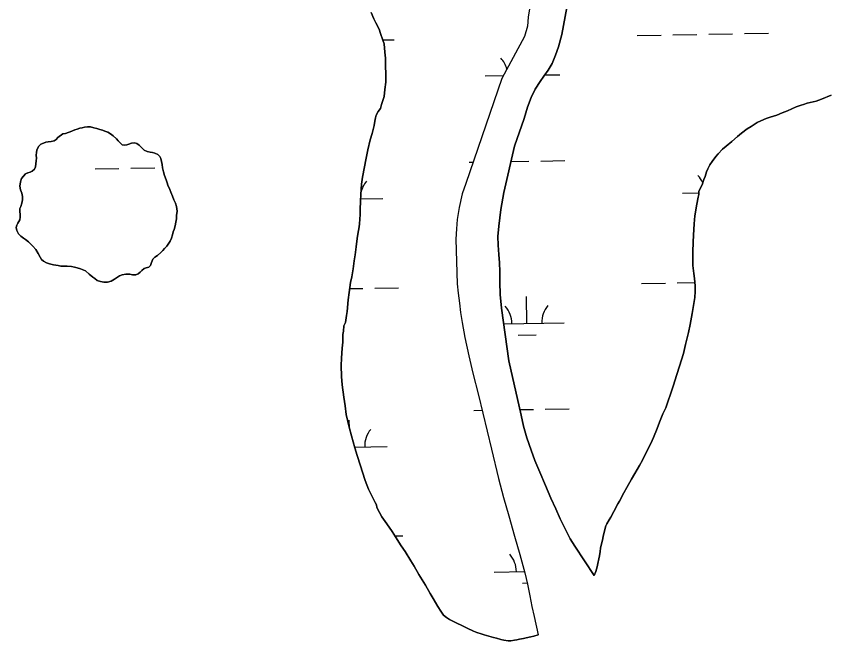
# Model space of a CAD drawing. Extents: x 3903937 to 3942190, y 260677 to 286651.
# Drawn here: x 3920986 to 3922070, y 272693 to 273531 of the extents above; entities that cross this region are included whole.
import ezdxf

# ---------------------------------------------------------------- set-up
doc = ezdxf.new("R2010")
doc.units = 0
doc.layers.add('V-TOPO-SHOR', color=7, linetype='Continuous')
doc.layers.add('V-WETL-SWMP', color=7, linetype='Continuous')

msp = doc.modelspace()

# ---------------------------------------------------------------- linework, layer by layer
at = {"layer": 'V-TOPO-SHOR'}
for points in [[(3921732, 273586), (3921717.3, 273506.1), (3921713, 273489.4), (3921709, 273478.2), (3921704.3, 273467.1), (3921699.1, 273458.3), (3921693.3, 273450), (3921688.2, 273443), (3921681.9, 273432.7), (3921676.2, 273421.6), (3921671.5, 273408.4), (3921666.9, 273393.3), (3921653.8, 273356.3), (3921639.7, 273294.3), (3921635.6, 273271.1), (3921633.1, 273248.9), (3921631.8, 273235.3), (3921632, 273223.6), (3921632.8, 273211), (3921634, 273199.7), (3921634.4, 273188.1), (3921634.5, 273174), (3921634.6, 273157.5), (3921636.4, 273139.2), (3921646.4, 273068.5), (3921663, 272995.7), (3921666, 272980.6), (3921670.6, 272965.1), (3921676.3, 272948.6), (3921681.4, 272934.9), (3921688.1, 272919.2), (3921695.6, 272901.2), (3921702.8, 272884.3), (3921709.5, 272869.7), (3921715.4, 272856.5), (3921721.8, 272843.3), (3921728.8, 272829.7), (3921735, 272819.7), (3921760.7, 272780.5)], [(3921461.6, 273535.6), (3921465.4, 273527.2), (3921468, 273521.7), (3921472.3, 273513.1), (3921474.5, 273507.3), (3921477.5, 273498.6), (3921479, 273493.3), (3921480.2, 273482.4), (3921480.8, 273474.4), (3921481.2, 273465.5), (3921481.6, 273451.5), (3921481.5, 273442.1), (3921480.3, 273432.2), (3921479, 273423), (3921475.8, 273411.9), (3921474.1, 273406.9), (3921471.1, 273402.7), (3921468.7, 273397.9), (3921467.7, 273394.4), (3921466.9, 273389.7), (3921465.8, 273383.8), (3921462.9, 273373.3), (3921460.6, 273364.8), (3921457.3, 273351.4), (3921454.5, 273337.8), (3921452.7, 273328.6), (3921450.1, 273314.5), (3921448.9, 273305.4), (3921447.8, 273291.4), (3921447.5, 273282.7), (3921447.2, 273271.5), (3921447, 273264.7), (3921446.1, 273252.2), (3921445.8, 273248.1), (3921444.7, 273243.2), (3921443.5, 273235.5), (3921442.5, 273228.7), (3921441.6, 273221.3), (3921440.3, 273210.3), (3921439, 273202.6), (3921437.6, 273191.8), (3921435.7, 273181.1), (3921434.1, 273173.2), (3921432.4, 273160.1), (3921431.1, 273150.3), (3921429.4, 273134.7), (3921428.6, 273129.2), (3921427.3, 273119.6), (3921425.3, 273115.1), (3921424.5, 273108.3), (3921423.7, 273103.8), (3921423.7, 273093.5), (3921422.7, 273085.2), (3921421.8, 273071.9), (3921421.5, 273062.3), (3921422.1, 273047.2), (3921422.9, 273036.3), (3921425.2, 273019.5), (3921426.7, 273007.9), (3921428.4, 272996.5), (3921432.1, 272979.3), (3921435.3, 272967.9), (3921439.8, 272951.8), (3921443.1, 272941.4), (3921447.5, 272927.6), (3921450.1, 272919.2), (3921453.8, 272907.7), (3921458.4, 272896.4), (3921461.8, 272889.1), (3921467.3, 272878.2), (3921468.8, 272875.2), (3921469.3, 272871.8), (3921473.1, 272864.9), (3921476.2, 272859.2), (3921482.8, 272849.7)], [(3921674.3, 273540.2), (3921672.5, 273529.4), (3921671.5, 273517), (3921667.2, 273503.2), (3921636.8, 273447), (3921588.6, 273306.1), (3921583.9, 273292.5), (3921579.7, 273274), (3921577.3, 273258.1), (3921576, 273245.5), (3921575.3, 273231.5), (3921577.3, 273171.7), (3921578.3, 273159.3), (3921580.1, 273145.7), (3921581.5, 273133.4), (3921583.8, 273120), (3921587.2, 273099.5), (3921592.6, 273075.2), (3921598.3, 273051.8), (3921605.6, 273022.5), (3921623.3, 272949.8), (3921632.7, 272910.8), (3921639.3, 272885.3), (3921646.4, 272860.6), (3921654.2, 272833.2), (3921661.3, 272808.5), (3921667.8, 272784.3), (3921671.4, 272769), (3921674.4, 272753.1), (3921677.3, 272739), (3921680.5, 272725.6), (3921685.9, 272701)], [(3921895.4, 273179), (3921894.5, 273185.7), (3921893.3, 273196.3), (3921893, 273206.9), (3921893.2, 273214.6), (3921893.8, 273227.4), (3921893.9, 273236.8), (3921895.1, 273251.9), (3921895.8, 273262.6), (3921898.3, 273278.5), (3921900.3, 273287.8), (3921901.1, 273291.6), (3921901.4, 273295.5), (3921903.4, 273300.2), (3921905.5, 273304.5), (3921908, 273311.5), (3921909.5, 273315.5), (3921911.5, 273322), (3921913.2, 273325.8), (3921915.8, 273331), (3921918.9, 273335.5), (3921924, 273342.4), (3921927.1, 273346.1), (3921933, 273352.1), (3921937.7, 273356.3), (3921945.5, 273362.7), (3921953.1, 273369.3), (3921958.2, 273373.6), (3921966.1, 273379.4), (3921971.4, 273382.8), (3921979.3, 273387.8), (3921984.1, 273390.4), (3921991.6, 273393.4), (3921996.9, 273395.1), (3922005.8, 273398), (3922012.9, 273401), (3922020.2, 273403.8), (3922031.5, 273408.8), (3922038.6, 273411.4), (3922041.6, 273412.2), (3922046.6, 273413.8), (3922050.3, 273414.6), (3922058.5, 273416.6), (3922065.8, 273419.2), (3922078.8, 273424.5)], [(3921197.4, 273244.7), (3921198.8, 273249.4), (3921199.8, 273254.4), (3921200.7, 273258.9), (3921200.8, 273263.1), (3921201.4, 273269.2), (3921200.7, 273275.3), (3921199.3, 273279.6), (3921197.3, 273284.3), (3921195.4, 273289.1), (3921193.2, 273294.5), (3921191.7, 273298.2), (3921189, 273304.1), (3921188, 273307), (3921186.7, 273311), (3921184.8, 273316.8), (3921183.2, 273321.8), (3921182, 273327), (3921181.5, 273331.7), (3921180.5, 273335.9), (3921179.6, 273339.5), (3921178.2, 273342.2), (3921175.9, 273344.9), (3921171.8, 273346.9), (3921168.6, 273347.6), (3921165.5, 273348.1), (3921161.3, 273349.1), (3921157.5, 273351.1), (3921153.5, 273354.7), (3921150.5, 273357.7), (3921147.6, 273360), (3921144.3, 273360.8), (3921140.6, 273360.3), (3921136.9, 273359), (3921134, 273358), (3921131, 273357.4), (3921128, 273358.1), (3921125.1, 273360.6), (3921122.7, 273363.2), (3921120.3, 273366.2), (3921115.8, 273370), (3921112.4, 273373), (3921108.8, 273375), (3921104.8, 273376.5), (3921101.3, 273377.5), (3921097.7, 273378.6), (3921093.8, 273379.8), (3921090, 273380.9), (3921085.2, 273382), (3921081.2, 273382.2), (3921077.5, 273381.7), (3921074.2, 273381), (3921071.2, 273380.4), (3921067.6, 273379.1), (3921064.6, 273378.1), (3921061.3, 273376.7), (3921058.2, 273375.5), (3921055.3, 273374.6), (3921052, 273373.4), (3921048.3, 273372.6), (3921041.6, 273368)], [(3921041.6, 273368), (3921039.4, 273365.1), (3921036.8, 273363.6), (3921032.5, 273362.6), (3921028.7, 273362.1), (3921025.7, 273361.4), (3921022.5, 273360.3), (3921018.8, 273358.7), (3921015.5, 273355.6), (3921013.5, 273350.9), (3921012.8, 273347.6), (3921012.5, 273344.1), (3921012.8, 273340.1), (3921012.5, 273336.5), (3921012.2, 273332.7), (3921011.5, 273328.7), (3921010.3, 273325.4), (3921007.3, 273322.5), (3921004.3, 273321.4), (3921001.3, 273320.4), (3920998.3, 273319), (3920995.6, 273316.2), (3920992.7, 273312.7), (3920991.4, 273308.2), (3920990.7, 273302.8), (3920991.5, 273297.8), (3920993.1, 273293.1), (3920994.1, 273288.9), (3920994.1, 273284.3), (3920993.2, 273279.9), (3920992.1, 273275.5), (3920990.6, 273272.7), (3920990.8, 273268.3), (3920991.2, 273264.9), (3920991.2, 273261), (3920990.5, 273257.4), (3920988, 273253), (3920986.4, 273250.1), (3920985.7, 273247.1), (3920986.6, 273243), (3920988.9, 273238.7), (3920992, 273235.4), (3920995.7, 273232.8), (3920998.4, 273231.1), (3921002.2, 273227.9), (3921005.7, 273224.6), (3921008.2, 273222.2), (3921012, 273217.5), (3921015.4, 273212.2), (3921017.9, 273207.3), (3921019.9, 273204.4), (3921022.3, 273201.9), (3921026.3, 273199.7), (3921030.2, 273198.6), (3921035.9, 273197.1), (3921041.9, 273196), (3921045.5, 273195.5), (3921049.8, 273195.4), (3921054.3, 273195.5), (3921059.8, 273194.8), (3921064.1, 273194.1), (3921067.4, 273193.1), (3921071.9, 273191.8), (3921078.5, 273188.9), (3921083.8, 273184.7), (3921088.5, 273180.7), (3921091, 273178.9), (3921094.5, 273176.3), (3921099, 273174.7), (3921103.3, 273174), (3921108.3, 273174), (3921113.1, 273175.3), (3921117.6, 273177.8), (3921121.4, 273180.5), (3921124.2, 273182.2), (3921128, 273183.7), (3921132.8, 273184.5), (3921138.2, 273184.7), (3921141.8, 273183.9), (3921146.2, 273183.8), (3921149.4, 273185.1), (3921152.1, 273187.2), (3921154.4, 273189.5), (3921157.2, 273192.2), (3921160.2, 273192.9), (3921163.4, 273193.9), (3921166, 273196.4), (3921167.1, 273200.1), (3921169.1, 273204.7), (3921171.7, 273207.2), (3921175.3, 273209.8), (3921179.9, 273213.5), (3921182.3, 273216.2), (3921184.8, 273219.2), (3921187.6, 273222.2), (3921190.6, 273226.1), (3921192.2, 273228.8), (3921194.1, 273233), (3921195.4, 273237.5), (3921196.4, 273241.5), (3921197.4, 273244.7)], [(3921760.7, 272780.5), (3921762.9, 272785.8), (3921764.9, 272792.2), (3921765.9, 272796.5), (3921767.1, 272802.7), (3921767.8, 272806.7), (3921768.8, 272812.8), (3921769.5, 272817), (3921770.4, 272821.4), (3921772, 272827.7), (3921773, 272832.7), (3921774.8, 272840.4), (3921776.6, 272846.9), (3921778, 272850), (3921781, 272855.3), (3921783.3, 272858.6), (3921787.3, 272866.2), (3921792.6, 272876.5), (3921794.8, 272880), (3921800.5, 272891.3), (3921804.7, 272898.6), (3921811.1, 272909.8), (3921815.3, 272917.2), (3921821.5, 272928.2), (3921825.5, 272935.4), (3921831.1, 272946.3), (3921836.8, 272957.4), (3921840.4, 272965.4), (3921845.3, 272977.7), (3921848.5, 272986), (3921852.9, 272997.2), (3921855.1, 273001.7), (3921857.1, 273005.5), (3921859.7, 273013.6), (3921863.6, 273025.1), (3921866.6, 273034.2), (3921871.7, 273050), (3921875.2, 273061.3), (3921880.4, 273078.4), (3921883.2, 273090.3), (3921887.3, 273106.3), (3921889.4, 273116.9), (3921892.3, 273131.8), (3921894.3, 273145.4), (3921895.6, 273153.5), (3921896.4, 273161.4), (3921896.4, 273169), (3921895.4, 273179)], [(3921482.8, 272849.7), (3921489.8, 272839.3), (3921494.5, 272832.2), (3921502.2, 272820.5), (3921507.5, 272812.6), (3921514.9, 272800.4), (3921519.5, 272792.9), (3921525.9, 272782), (3921530.2, 272774.7), (3921534.5, 272767.4), (3921540.7, 272756.5), (3921544.9, 272749.5), (3921551.2, 272739), (3921555.3, 272732.6), (3921558.7, 272727.3), (3921562.9, 272724.4), (3921566.9, 272721.5), (3921570.3, 272719.9), (3921575.9, 272717.2), (3921584.3, 272712.9), (3921590.5, 272709.7), (3921599.1, 272705.7), (3921603.3, 272704.1), (3921609.4, 272702.3), (3921613.4, 272701), (3921619.4, 272699.1), (3921625.8, 272697.4), (3921629.7, 272696.4), (3921635.5, 272694.7), (3921639.5, 272693.8), (3921645.3, 272692.9), (3921649, 272692.9), (3921653.8, 272693.8), (3921657.3, 272694.2), (3921660.9, 272695), (3921666.2, 272696), (3921669.7, 272696.9), (3921675.7, 272698.2), (3921679.8, 272699.2), (3921685.9, 272701)]]:
    msp.add_lwpolyline(points, dxfattribs=at)
at = {"layer": 'V-WETL-SWMP'}
for p, q in [((3921818.5, 273504.7), (3921850.5, 273505.3)), ((3921866.5, 273505.6), (3921898.5, 273506.1)), ((3921914.5, 273506.4), (3921946.5, 273507)), ((3921962.5, 273507.3), (3921994.5, 273507.8)), ((3921477.5, 273498.7), (3921492.6, 273499)), ((3921614.8, 273450.4), (3921638.9, 273450.8)), ((3921694.5, 273451.8), (3921714.8, 273452.1)), ((3921139.6, 273326.6), (3921171.6, 273327.1)), ((3921593.4, 273334.6), (3921598.3, 273334.6)), ((3921649.1, 273335.5), (3921673.4, 273336)), ((3921689.4, 273336.2), (3921721.4, 273336.8)), ((3921091.6, 273325.7), (3921123.6, 273326.3)), ((3921447.6, 273285.6), (3921477.2, 273286.1)), ((3921879.1, 273293.1), (3921901.3, 273293.5)), ((3921433.1, 273165.2), (3921450.5, 273165.5)), ((3921466.5, 273165.8), (3921498.5, 273166.4)), ((3921824.3, 273172.1), (3921856.3, 273172.7)), ((3921872.3, 273172.9), (3921896, 273173.4)), ((3921670.7, 273118.6), (3921670, 273154.6)), ((3921639.4, 273118.1), (3921720.7, 273119.5)), ((3921658.9, 273103), (3921682.9, 273103.4)), ((3921599.3, 273001.9), (3921610.6, 273002.1)), ((3921661.3, 273003), (3921679.3, 273003.3)), ((3921695.3, 273003.6), (3921727.3, 273004.2)), ((3921432.6, 272977.5), (3921432.4, 272988.6)), ((3921439.6, 272952.7), (3921483.1, 272953.5)), ((3921444.4, 272937.3), (3921445.4, 272937.4)), ((3921493.6, 272833.5), (3921504.3, 272833.7)), ((3921626.5, 272785.1), (3921667.4, 272785.9)), ((3921664.8, 272770.4), (3921671.1, 272770.5))]:
    msp.add_line(p, q, dxfattribs=at)
for points in [[(3921871.7, 273050), (3921866.6, 273034.2), (3921863.6, 273025.1), (3921859.7, 273013.6), (3921857.1, 273005.5), (3921855.1, 273001.7), (3921852.9, 272997.2), (3921848.5, 272986), (3921845.3, 272977.7), (3921840.4, 272965.4), (3921836.8, 272957.4), (3921831.1, 272946.3), (3921825.5, 272935.4), (3921821.5, 272928.2), (3921815.3, 272917.2), (3921811.1, 272909.8), (3921804.7, 272898.6), (3921800.5, 272891.3), (3921794.8, 272880), (3921792.6, 272876.5), (3921787.3, 272866.2), (3921783.3, 272858.6), (3921781, 272855.3), (3921778, 272850), (3921776.6, 272846.9), (3921774.8, 272840.4), (3921773, 272832.7), (3921772, 272827.7), (3921770.4, 272821.4), (3921769.5, 272817), (3921768.8, 272812.8), (3921767.8, 272806.7), (3921767.1, 272802.7), (3921765.9, 272796.5), (3921764.9, 272792.2), (3921762.9, 272785.8), (3921760.7, 272780.5), (3921735, 272819.7), (3921728.8, 272829.7), (3921721.8, 272843.3), (3921715.4, 272856.5), (3921709.5, 272869.7), (3921702.8, 272884.3), (3921695.6, 272901.2), (3921688.1, 272919.2), (3921681.4, 272934.9), (3921676.3, 272948.6), (3921670.6, 272965.1), (3921666, 272980.6), (3921663, 272995.7), (3921646.4, 273068.5), (3921636.4, 273139.2), (3921634.6, 273157.5), (3921634.5, 273174), (3921634.4, 273188.1), (3921634, 273199.7), (3921632.8, 273211), (3921632, 273223.6), (3921631.8, 273235.3), (3921633.1, 273248.9), (3921635.6, 273271.1), (3921639.7, 273294.3), (3921653.8, 273356.3), (3921666.9, 273393.3), (3921671.5, 273408.4), (3921676.2, 273421.6), (3921681.9, 273432.7), (3921688.2, 273443), (3921693.3, 273450), (3921699.1, 273458.3), (3921704.3, 273467.1), (3921709, 273478.2), (3921713, 273489.4), (3921717.3, 273506.1), (3921732, 273586)], [(3921434.1, 273173.2), (3921435.7, 273181.1), (3921437.6, 273191.8), (3921439, 273202.6), (3921440.3, 273210.3), (3921441.6, 273221.3), (3921442.5, 273228.7), (3921443.5, 273235.5), (3921444.7, 273243.2), (3921445.8, 273248.1), (3921446.1, 273252.2), (3921447, 273264.7), (3921447.2, 273271.5), (3921447.5, 273282.7), (3921447.8, 273291.4), (3921448.9, 273305.4), (3921450.1, 273314.5), (3921452.7, 273328.6), (3921454.5, 273337.8), (3921457.3, 273351.4), (3921460.6, 273364.8), (3921462.9, 273373.3), (3921465.8, 273383.8), (3921466.9, 273389.7), (3921467.7, 273394.4), (3921468.7, 273397.9), (3921471.1, 273402.7), (3921474.1, 273406.9), (3921475.8, 273411.9), (3921479, 273423), (3921480.3, 273432.2), (3921481.5, 273442.1), (3921481.6, 273451.5), (3921481.2, 273465.5), (3921480.8, 273474.4), (3921480.2, 273482.4), (3921479, 273493.3), (3921477.5, 273498.6), (3921474.5, 273507.3), (3921472.3, 273513.1), (3921468, 273521.7), (3921465.4, 273527.2), (3921461.6, 273535.6)], [(3921674.3, 273540.2), (3921672.5, 273529.4), (3921671.5, 273517)], [(3921671.5, 273517), (3921667.2, 273503.2), (3921636.8, 273447), (3921588.6, 273306.1), (3921583.9, 273292.5), (3921579.7, 273274), (3921577.3, 273258.1), (3921576, 273245.5), (3921575.3, 273231.5), (3921577.3, 273171.7), (3921578.3, 273159.3), (3921580.1, 273145.7), (3921581.5, 273133.4), (3921583.8, 273120), (3921587.2, 273099.5), (3921592.6, 273075.2), (3921598.3, 273051.8), (3921605.6, 273022.5), (3921623.3, 272949.8), (3921632.7, 272910.8), (3921639.3, 272885.3), (3921646.4, 272860.6), (3921654.2, 272833.2), (3921661.3, 272808.5), (3921667.8, 272784.3), (3921671.4, 272769), (3921674.4, 272753.1), (3921677.3, 272739), (3921680.5, 272725.6), (3921685.9, 272701), (3921679.8, 272699.2), (3921675.7, 272698.2), (3921669.7, 272696.9), (3921666.2, 272696), (3921660.9, 272695), (3921657.3, 272694.2), (3921653.8, 272693.8), (3921649, 272692.9), (3921645.3, 272692.9), (3921639.5, 272693.8), (3921635.5, 272694.7), (3921629.7, 272696.4), (3921625.8, 272697.4), (3921619.4, 272699.1), (3921613.4, 272701), (3921609.4, 272702.3), (3921603.3, 272704.1), (3921599.1, 272705.7), (3921590.5, 272709.7), (3921584.3, 272712.9), (3921575.9, 272717.2), (3921570.3, 272719.9), (3921566.9, 272721.5), (3921562.9, 272724.4), (3921558.7, 272727.3), (3921555.3, 272732.6), (3921551.2, 272739), (3921544.9, 272749.5), (3921540.7, 272756.5), (3921534.5, 272767.4), (3921530.2, 272774.7), (3921525.9, 272782), (3921519.5, 272792.9), (3921514.9, 272800.4), (3921507.5, 272812.6), (3921502.2, 272820.5), (3921494.5, 272832.2), (3921489.8, 272839.3), (3921482.8, 272849.7), (3921476.2, 272859.2), (3921473.1, 272864.9), (3921469.3, 272871.8), (3921468.8, 272875.2), (3921467.3, 272878.2), (3921461.8, 272889.1), (3921458.4, 272896.4), (3921453.8, 272907.7), (3921450.1, 272919.2), (3921447.5, 272927.6), (3921443.1, 272941.4), (3921439.8, 272951.8), (3921435.3, 272967.9), (3921432.1, 272979.3), (3921428.4, 272996.5), (3921426.7, 273007.9), (3921425.2, 273019.5), (3921422.9, 273036.3), (3921422.1, 273047.2), (3921421.5, 273062.3), (3921421.8, 273071.9), (3921422.7, 273085.2), (3921423.7, 273093.5), (3921423.7, 273103.8), (3921424.5, 273108.3), (3921425.3, 273115.1), (3921427.3, 273119.6), (3921428.6, 273129.2), (3921429.4, 273134.7), (3921431.1, 273150.3), (3921432.4, 273160.1), (3921434.1, 273173.2)], [(3922078.8, 273424.5), (3922065.8, 273419.2), (3922058.5, 273416.6), (3922050.3, 273414.6), (3922046.6, 273413.8), (3922041.6, 273412.2), (3922038.6, 273411.4), (3922031.5, 273408.8), (3922020.2, 273403.8), (3922012.9, 273401), (3922005.8, 273398), (3921996.9, 273395.1), (3921991.6, 273393.4), (3921984.1, 273390.4), (3921979.3, 273387.8), (3921971.4, 273382.8), (3921966.1, 273379.4), (3921958.2, 273373.6), (3921953.1, 273369.3), (3921945.5, 273362.7), (3921937.7, 273356.3), (3921933, 273352.1), (3921927.1, 273346.1), (3921924, 273342.4), (3921919, 273335.5), (3921915.8, 273331), (3921913.2, 273325.8), (3921911.5, 273322), (3921909.5, 273315.5), (3921908, 273311.5), (3921905.5, 273304.5), (3921903.4, 273300.2), (3921901.4, 273295.5), (3921901.1, 273291.6), (3921900.3, 273287.8), (3921898.3, 273278.5), (3921895.8, 273262.6), (3921895.1, 273251.9), (3921893.9, 273236.8), (3921893.8, 273227.4), (3921893.2, 273214.6), (3921893, 273206.9), (3921893.3, 273196.3), (3921894.6, 273185.7), (3921895.4, 273179), (3921896.4, 273169), (3921896.4, 273161.4), (3921895.6, 273153.5), (3921894.3, 273145.4), (3921892.3, 273131.8), (3921889.4, 273116.9), (3921887.3, 273106.3), (3921883.3, 273090.3), (3921880.4, 273078.4), (3921875.2, 273061.3), (3921871.7, 273050)], [(3921041.6, 273368), (3921048.3, 273372.6), (3921052, 273373.4), (3921055.3, 273374.6), (3921058.2, 273375.5), (3921061.3, 273376.7), (3921064.6, 273378.1), (3921067.6, 273379.1), (3921071.2, 273380.4), (3921074.2, 273381), (3921077.5, 273381.7), (3921081.2, 273382.2), (3921085.2, 273382), (3921090, 273380.9), (3921093.8, 273379.8), (3921097.7, 273378.6), (3921101.3, 273377.5), (3921104.8, 273376.5), (3921108.8, 273375), (3921112.4, 273373), (3921115.8, 273370), (3921120.3, 273366.2), (3921122.7, 273363.2), (3921125.1, 273360.6), (3921128, 273358.1), (3921131, 273357.4), (3921134, 273358), (3921136.9, 273359), (3921140.6, 273360.3), (3921144.3, 273360.8), (3921147.6, 273360), (3921150.5, 273357.7), (3921153.5, 273354.7), (3921157.5, 273351.1), (3921161.3, 273349.1), (3921165.5, 273348.1), (3921168.6, 273347.6), (3921171.8, 273346.9), (3921175.9, 273344.9), (3921178.2, 273342.2), (3921179.6, 273339.5), (3921180.5, 273335.9), (3921181.5, 273331.7), (3921182, 273327), (3921183.2, 273321.8), (3921184.8, 273316.8), (3921186.7, 273311), (3921188, 273307), (3921189, 273304.1), (3921191.7, 273298.2), (3921193.2, 273294.5), (3921195.4, 273289.1), (3921197.3, 273284.3), (3921199.3, 273279.6), (3921200.7, 273275.3), (3921201.4, 273269.2), (3921200.8, 273263.1), (3921200.7, 273258.9), (3921199.8, 273254.4), (3921198.8, 273249.4), (3921197.4, 273244.7), (3921196.4, 273241.5), (3921195.4, 273237.5), (3921194.1, 273233), (3921192.2, 273228.8), (3921190.6, 273226.1), (3921187.6, 273222.2), (3921184.8, 273219.2), (3921182.3, 273216.2), (3921179.9, 273213.5), (3921175.3, 273209.8), (3921171.7, 273207.2), (3921169.1, 273204.7), (3921167.1, 273200.1), (3921166, 273196.4), (3921163.4, 273193.9), (3921160.2, 273192.9), (3921157.2, 273192.2), (3921154.4, 273189.5), (3921152.1, 273187.2), (3921149.4, 273185.1), (3921146.2, 273183.8), (3921141.8, 273183.9), (3921138.2, 273184.7), (3921132.8, 273184.5), (3921128, 273183.7), (3921124.2, 273182.2), (3921121.4, 273180.5), (3921117.6, 273177.8), (3921113.1, 273175.3), (3921108.3, 273174), (3921103.3, 273174), (3921099, 273174.7), (3921094.5, 273176.3), (3921091, 273178.9), (3921088.5, 273180.7), (3921083.8, 273184.7), (3921078.5, 273188.9), (3921071.9, 273191.8), (3921067.4, 273193.1), (3921064.1, 273194.1)], [(3921064.1, 273194.1), (3921059.8, 273194.8), (3921054.3, 273195.5), (3921049.8, 273195.4), (3921045.5, 273195.5), (3921041.9, 273196), (3921035.9, 273197.1), (3921030.2, 273198.6), (3921026.3, 273199.7), (3921022.3, 273201.9), (3921019.9, 273204.4), (3921017.9, 273207.3), (3921015.4, 273212.2), (3921012, 273217.5), (3921008.2, 273222.2), (3921005.7, 273224.6), (3921002.2, 273227.9), (3920998.4, 273231.1), (3920995.7, 273232.8), (3920992, 273235.4), (3920988.9, 273238.7), (3920986.6, 273243), (3920985.7, 273247.1), (3920986.4, 273250.1), (3920988, 273253), (3920990.5, 273257.4), (3920991.2, 273261), (3920991.2, 273264.9), (3920990.8, 273268.3), (3920990.6, 273272.7), (3920992.1, 273275.5), (3920993.2, 273279.9), (3920994.1, 273284.3), (3920994.1, 273288.9), (3920993.1, 273293.1), (3920991.5, 273297.8), (3920990.7, 273302.8), (3920991.4, 273308.2), (3920992.7, 273312.7), (3920995.6, 273316.2), (3920998.3, 273319), (3921001.3, 273320.4), (3921004.3, 273321.4), (3921007.3, 273322.5), (3921010.3, 273325.4), (3921011.5, 273328.7), (3921012.2, 273332.7), (3921012.5, 273336.5), (3921012.8, 273340.1), (3921012.5, 273344.1), (3921012.8, 273347.6), (3921013.5, 273350.9), (3921015.5, 273355.6), (3921018.8, 273358.7), (3921022.5, 273360.3), (3921025.7, 273361.4), (3921028.7, 273362.1), (3921032.5, 273362.6), (3921036.8, 273363.6), (3921039.4, 273365.1), (3921041.6, 273368)]]:
    msp.add_lwpolyline(points, dxfattribs=at)
for centre, start, end in [((3921609.6, 273450.8), 14.6435, 41.7802), ((3921873.8, 273293.5), 22.4943, 41.7802), ((3921482.5, 273286.6), 140.2366, 168.1024), ((3921725.9, 273120.1), 140.2366, 181.7802), ((3921615.4, 273118.1), 0.2366, 41.7802), ((3921488.3, 272954), 140.2366, 181.7802), ((3921621.3, 272785.5), 0.2366, 41.7802)]:
    msp.add_arc(centre, 35.2, start, end, dxfattribs=at)

doc.saveas('drawing.dxf')
